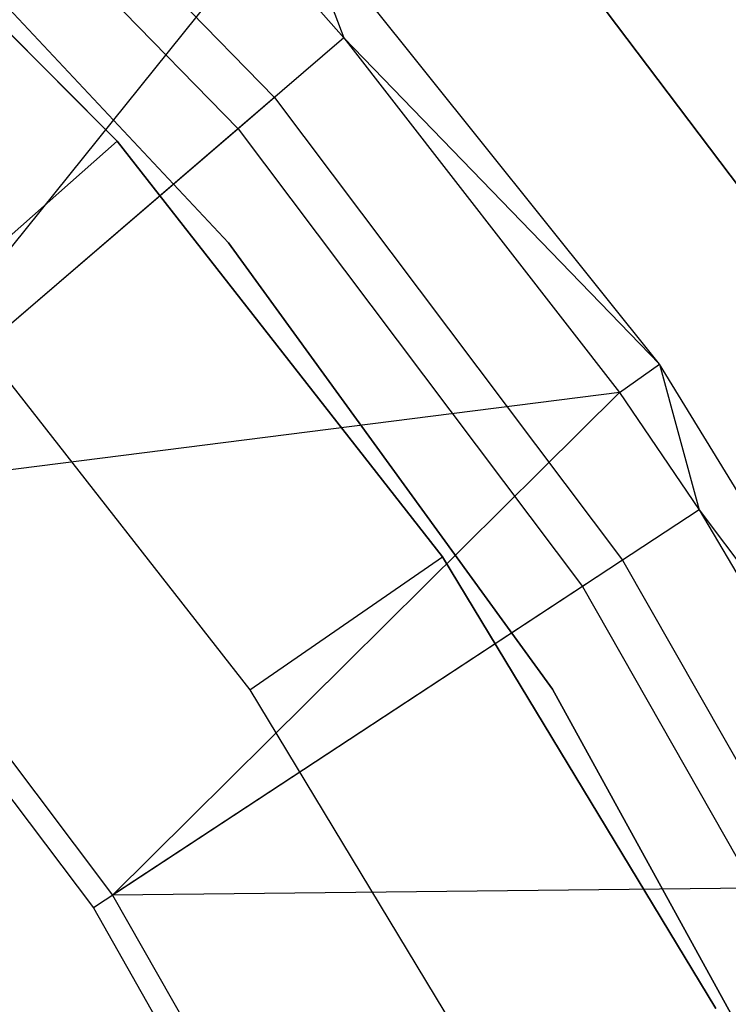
# Model space of a CAD drawing. Extents: x -189 to 189, y -189 to 189.
# Tile 271 of 338: x 27 to 33, y 17 to 26. Entities that reach past the tile are written whole.
import ezdxf

# ---------------------------------------------------------------- set-up
doc = ezdxf.new("R2010")
doc.units = 0
doc.header["$LTSCALE"] = 25.4
doc.layers.get('0').update_dxf_attribs({"linetype": 'CONTINUOUS'})

# ---------------------------------------------------------------- blocks, each defined once
blk = doc.blocks.new('NL2500012474_STL')
at = {"color": 0}
for p, q in [((217.1471, 28.6781, 149), (220.6031, 25.1396, 149)), ((217.1471, 28.6781, 149), (220.6031, 25.1396, 149)), ((216.8726, 28.3733, 172.4995), (220.2919, 24.8723, 172.4995)), ((216.8726, 28.3733, 172.4995), (220.2919, 24.8723, 172.4995)), ((219.2585, 24.7676, 148.6792), (216.0693, 27.9569, 148.6792)), ((216.0693, 27.9569, 163.6792), (219.2585, 24.7676, 163.6792)), ((216.0693, 27.9569, 163.6792), (219.2585, 24.7676, 163.6792)), ((219.2585, 24.7676, 148.6792), (216.0693, 27.9569, 148.6792)), ((220.2113, 23.8973, 183), (216.9876, 27.3302, 183)), ((216.9876, 27.3302, 185), (220.2113, 23.8973, 185)), ((216.9876, 27.3302, 185), (220.2113, 23.8973, 185)), ((220.2113, 23.8973, 183), (216.9876, 27.3302, 183)), ((220.7703, 26.7628, 149), (221.1958, 25.6484, 173.0052)), ((223.8931, 22.8603, 149), (220.7703, 26.7628, 149)), ((220.7703, 26.7628, 149), (221.1958, 25.6484, 173.0052)), ((223.8931, 22.8603, 149), (220.7703, 26.7628, 149)), ((220.4603, 26.481, 173.0052), (216.6475, 21.7432, 179)), ((220.4603, 26.481, 173.0052), (216.6475, 21.7432, 179)), ((220.4603, 26.481, 173.0052), (221.1958, 25.6484, 173.0052)), ((220.4603, 26.481, 173.0052), (221.1958, 25.6484, 173.0052)), ((223.2752, 26.0932, 185), (225.1669, 23.5881, 185)), ((225.1669, 23.5881, 183), (223.2752, 26.0932, 183)), ((225.1669, 23.5881, 183), (223.2752, 26.0932, 183)), ((223.2752, 26.0932, 185), (225.1669, 23.5881, 185)), ((221.1958, 25.6484, 173.0052), (216.6475, 21.7432, 179)), ((221.1958, 25.6484, 173.0052), (216.6475, 21.7432, 179)), ((221.1958, 25.6484, 173.0052), (223.8931, 22.8603, 149)), ((221.1958, 25.6484, 173.0052), (223.8931, 22.8603, 149)), ((221.1958, 25.6484, 173.0052), (223.5502, 22.6195, 173.0052)), ((221.1958, 25.6484, 173.0052), (223.5502, 22.6195, 173.0052)), ((220.6031, 25.1396, 149), (220.2919, 24.8723, 172.4995)), ((220.6031, 25.1396, 149), (220.2919, 24.8723, 172.4995)), ((220.6031, 25.1396, 149), (223.5782, 21.1881, 149)), ((220.6031, 25.1396, 149), (223.5782, 21.1881, 149)), ((220.2919, 24.8723, 172.4995), (216.498, 21.6148, 177.5)), ((220.2919, 24.8723, 172.4995), (216.498, 21.6148, 177.5)), ((220.2919, 24.8723, 172.4995), (223.2354, 20.9629, 172.4995)), ((220.2919, 24.8723, 172.4995), (223.2354, 20.9629, 172.4995)), ((217.7615, 23.4414, 146.6792), (219.2585, 24.7676, 148.6792)), ((217.7615, 23.4414, 146.6792), (219.2585, 24.7676, 148.6792)), ((222.0401, 21.2172, 148.6792), (219.2585, 24.7676, 148.6792)), ((219.2585, 24.7676, 148.6792), (219.2585, 24.7676, 163.6792)), ((219.2585, 24.7676, 163.6792), (222.0401, 21.2172, 163.6792)), ((219.2585, 24.7676, 148.6792), (219.2585, 24.7676, 163.6792)), ((219.2585, 24.7676, 163.6792), (222.0401, 21.2172, 163.6792)), ((222.0401, 21.2172, 148.6792), (219.2585, 24.7676, 148.6792)), ((222.9794, 20.0874, 183), (220.2113, 23.8973, 183)), ((220.2113, 23.8973, 185), (222.9794, 20.0874, 185)), ((220.2113, 23.8973, 185), (222.9794, 20.0874, 185)), ((220.2113, 23.8973, 185), (220.2113, 23.8973, 183)), ((222.9794, 20.0874, 183), (220.2113, 23.8973, 183)), ((220.2113, 23.8973, 185), (220.2113, 23.8973, 183)), ((217.7615, 23.4414, 146.6792), (220.3941, 20.0811, 146.6792)), ((217.7615, 23.4414, 146.6792), (220.3941, 20.0811, 146.6792)), ((223.5502, 22.6195, 173.0052), (223.8931, 22.8603, 149)), ((223.5502, 22.6195, 173.0052), (223.8931, 22.8603, 149)), ((223.8931, 22.8603, 149), (224.2311, 21.617, 173.0052)), ((226.5022, 18.5971, 149), (223.8931, 22.8603, 149)), ((223.8931, 22.8603, 149), (224.2311, 21.617, 173.0052)), ((226.5022, 18.5971, 149), (223.8931, 22.8603, 149)), ((223.5502, 22.6195, 173.0052), (216.6475, 21.7432, 179)), ((223.5502, 22.6195, 173.0052), (216.6475, 21.7432, 179)), ((223.5502, 22.6195, 173.0052), (219.2208, 18.3255, 179)), ((223.5502, 22.6195, 173.0052), (219.2208, 18.3255, 179)), ((223.5502, 22.6195, 173.0052), (224.2311, 21.617, 173.0052)), ((223.5502, 22.6195, 173.0052), (224.2311, 21.617, 173.0052)), ((216.6475, 21.7432, 179), (219.2208, 18.3255, 179)), ((216.6475, 21.7432, 179), (219.2208, 18.3255, 179)), ((216.498, 21.6148, 177.5), (219.0561, 18.2173, 177.5)), ((216.498, 21.6148, 177.5), (219.0561, 18.2173, 177.5)), ((224.2311, 21.617, 173.0052), (219.2208, 18.3255, 179)), ((224.2311, 21.617, 173.0052), (219.2208, 18.3255, 179)), ((224.2311, 21.617, 173.0052), (226.5022, 18.5971, 149)), ((224.2311, 21.617, 173.0052), (226.5022, 18.5971, 149)), ((224.2311, 21.617, 173.0052), (226.1318, 18.4013, 173.0052)), ((224.2311, 21.617, 173.0052), (226.1318, 18.4013, 173.0052)), ((220.3941, 20.0811, 146.6792), (222.0401, 21.2172, 148.6792)), ((220.3941, 20.0811, 146.6792), (222.0401, 21.2172, 148.6792)), ((224.3735, 17.3574, 148.6792), (222.0401, 21.2172, 148.6792)), ((222.0401, 21.2172, 148.6792), (222.0401, 21.2172, 163.6792)), ((222.0401, 21.2172, 163.6792), (224.3735, 17.3574, 163.6792)), ((222.0401, 21.2172, 148.6792), (222.0401, 21.2172, 163.6792)), ((222.0401, 21.2172, 163.6792), (224.3735, 17.3574, 163.6792)), ((224.3735, 17.3574, 148.6792), (222.0401, 21.2172, 148.6792)), ((223.5782, 21.1881, 149), (223.2354, 20.9629, 172.4995)), ((223.5782, 21.1881, 149), (223.2354, 20.9629, 172.4995)), ((223.5782, 21.1881, 149), (226.0236, 16.8886, 149)), ((223.5782, 21.1881, 149), (226.0236, 16.8886, 149)), ((223.2354, 20.9629, 172.4995), (219.0561, 18.2173, 177.5)), ((223.2354, 20.9629, 172.4995), (219.0561, 18.2173, 177.5)), ((223.2354, 20.9629, 172.4995), (225.6548, 16.7091, 172.4995)), ((223.2354, 20.9629, 172.4995), (225.6548, 16.7091, 172.4995)), ((220.3941, 20.0811, 146.6792), (222.6025, 16.428, 146.6792)), ((220.3941, 20.0811, 146.6792), (222.6025, 16.428, 146.6792)), ((225.2481, 15.9606, 183), (222.9794, 20.0874, 183)), ((222.9794, 20.0874, 185), (225.2481, 15.9606, 185)), ((222.9794, 20.0874, 185), (225.2481, 15.9606, 185)), ((222.9794, 20.0874, 185), (222.9794, 20.0874, 183)), ((225.2481, 15.9606, 183), (222.9794, 20.0874, 183)), ((222.9794, 20.0874, 185), (222.9794, 20.0874, 183)), ((226.1318, 18.4013, 173.0052), (219.2208, 18.3255, 179)), ((226.1318, 18.4013, 173.0052), (219.2208, 18.3255, 179)), ((219.2208, 18.3255, 179), (221.3359, 14.6067, 179)), ((219.2208, 18.3255, 179), (221.3359, 14.6067, 179)), ((219.0561, 18.2173, 177.5), (221.1587, 14.5205, 177.5)), ((219.0561, 18.2173, 177.5), (221.1587, 14.5205, 177.5))]:
    blk.add_line(p, q, dxfattribs=at)

msp = doc.modelspace()

# ---------------------------------------------------------------- block references
at = {"color": 0}
msp.add_blockref('NL2500012474_STL', (-191.3111, -0.0584, -1716.743), dxfattribs=at)

doc.saveas('drawing.dxf')
